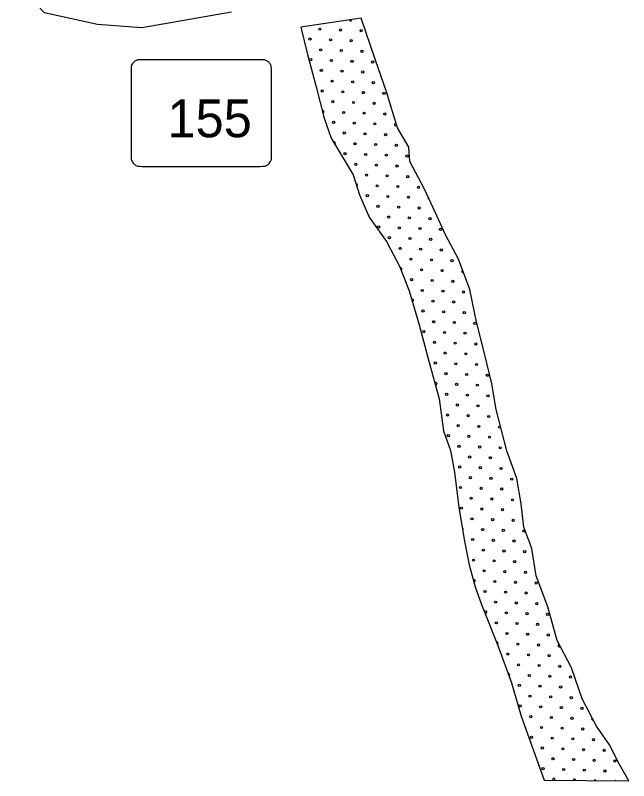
# Model space of a CAD drawing. Extents: x 1612280 to 1883141, y 560852 to 780851.
# Drawn here: x 1755223 to 1761216, y 685488 to 692969 of the extents above; entities that cross this region are included whole.
import ezdxf

# ---------------------------------------------------------------- set-up
doc = ezdxf.new("R2010")
doc.units = 0
for name, color, linetype in [('DESIGN - ROW - Slope Lines', 7, 'Continuous'), ('DESIGN - SCRATCH - User 1', 7, 'Continuous'), ('DESIGN - TRAFFIC CONTROL PERMANENT - Pavement Marking Text', 7, 'Continuous')]:
    doc.layers.add(name, color=color, linetype=linetype)

msp = doc.modelspace()

# ---------------------------------------------------------------- linework, layer by layer
at = {"layer": 'DESIGN - ROW - Slope Lines'}
msp.add_line((1756353.4, 692433.4), (1756353.4, 691601.6), dxfattribs=at)
msp.add_line((1756353.4, 692433.4), (1756353.4, 691601.6), dxfattribs=at)
for points in [[(1757726.3, 692422.9), (1757726.2, 692430.7), (1757726, 692438.8), (1757725, 692453.4), (1757723.6, 692463.9), (1757721.8, 692474.6), (1757719.8, 692480.6), (1757716.6, 692487.2), (1757712.2, 692494.7), (1757706.8, 692502.1), (1757702.1, 692507.5), (1757696.2, 692513.1), (1757691.5, 692516.9), (1757685.1, 692521.4), (1757680.1, 692524.4), (1757671.8, 692528.4), (1757665.7, 692530.5), (1757658.5, 692531.9), (1757649.2, 692533.3), (1757641.1, 692534.1), (1757632.4, 692534.7), (1757620.1, 692534.8), (1757610.7, 692534.1), (1756453.4, 692534.8), (1756444, 692534.8), (1756433.7, 692534.1), (1756424.6, 692533), (1756415.5, 692531.3), (1756411.2, 692530), (1756404, 692526.9), (1756397.6, 692523.5), (1756392.3, 692520.3), (1756383.4, 692513.5), (1756377.3, 692507.7), (1756372.2, 692501.8), (1756368.3, 692496.5), (1756362.5, 692486.9), (1756359.1, 692479.5), (1756357.2, 692474.4), (1756356.5, 692470.6), (1756356, 692467.3), (1756355.1, 692460.1), (1756354, 692450.7), (1756353.6, 692442.8), (1756353.5, 692436.1), (1756353.4, 692418.2)], [(1757726.3, 692422.9), (1757726.2, 692430.7), (1757726, 692438.8), (1757725, 692453.4), (1757723.6, 692463.9), (1757721.8, 692474.6), (1757719.8, 692480.6), (1757716.6, 692487.2), (1757712.2, 692494.7), (1757706.8, 692502.1), (1757702.1, 692507.5), (1757696.2, 692513.1), (1757691.5, 692516.9), (1757685.1, 692521.4), (1757680.1, 692524.4), (1757671.8, 692528.4), (1757665.7, 692530.5), (1757658.5, 692531.9), (1757649.2, 692533.3), (1757641.1, 692534.1), (1757632.4, 692534.7), (1757620.1, 692534.8), (1757610.7, 692534.1), (1756453.4, 692534.8), (1756444, 692534.8), (1756433.7, 692534.1), (1756424.6, 692533), (1756415.5, 692531.3), (1756411.2, 692530), (1756404, 692526.9), (1756397.6, 692523.5), (1756392.3, 692520.3), (1756383.4, 692513.5), (1756377.3, 692507.7), (1756372.2, 692501.8), (1756368.3, 692496.5), (1756362.5, 692486.9), (1756359.1, 692479.5), (1756357.2, 692474.4), (1756356.5, 692470.6), (1756356, 692467.3), (1756355.1, 692460.1), (1756354, 692450.7), (1756353.6, 692442.8), (1756353.5, 692436.1), (1756353.4, 692418.2)], [(1757616.4, 691492.3), (1757637.1, 691492.6), (1757654.1, 691492.9), (1757664.4, 691495.3), (1757676.6, 691500.1), (1757687.8, 691506.5), (1757696.7, 691513.4), (1757704.8, 691521.4), (1757711, 691529.3), (1757717, 691539.1), (1757720.6, 691546.9), (1757723.2, 691553.9), (1757724.8, 691561.5), (1757725.6, 691569.7), (1757725.9, 691579.7), (1757726.3, 691603), (1757726.3, 692422.9)], [(1757616.4, 691492.3), (1757637.1, 691492.6), (1757654.1, 691492.9), (1757664.4, 691495.3), (1757676.6, 691500.1), (1757687.8, 691506.5), (1757696.7, 691513.4), (1757704.8, 691521.4), (1757711, 691529.3), (1757717, 691539.1), (1757720.6, 691546.9), (1757723.2, 691553.9), (1757724.8, 691561.5), (1757725.6, 691569.7), (1757725.9, 691579.7), (1757726.3, 691603), (1757726.3, 692422.9)], [(1756353.4, 691601.6), (1756353.6, 691592.6), (1756354.1, 691582.5), (1756354.9, 691573), (1756356, 691563.8), (1756357.4, 691554.6), (1756360.2, 691546.9), (1756363.6, 691539.7), (1756368.1, 691532.3), (1756373.5, 691524.9), (1756379.1, 691518.7), (1756386.4, 691512.1), (1756393.4, 691507), (1756401.3, 691502.2), (1756409.9, 691498.2), (1756418.8, 691495.1), (1756426.1, 691494.2), (1756441.1, 691493), (1756459.8, 691492.3), (1757616.4, 691492.3)], [(1756353.4, 691601.6), (1756353.6, 691592.6), (1756354.1, 691582.5), (1756354.9, 691573), (1756356, 691563.8), (1756357.4, 691554.6), (1756360.2, 691546.9), (1756363.6, 691539.7), (1756368.1, 691532.3), (1756373.5, 691524.9), (1756379.1, 691518.7), (1756386.4, 691512.1), (1756393.4, 691507), (1756401.3, 691502.2), (1756409.9, 691498.2), (1756418.8, 691495.1), (1756426.1, 691494.2), (1756441.1, 691493), (1756459.8, 691492.3), (1757616.4, 691492.3)]]:
    msp.add_lwpolyline(points, dxfattribs=at)
at = {"layer": 'DESIGN - SCRATCH - User 1'}
for points in [[(1757333.9, 692997.7), (1756460.3, 692845.8), (1756026.9, 692878.9), (1755507.4, 692991.5), (1755222.9, 693294.2)], [(1757333.9, 692997.7), (1756460.3, 692845.8), (1756026.9, 692878.9), (1755507.4, 692991.5), (1755222.9, 693294.2)], [(1759806.4, 689663), (1759728.6, 689973.4), (1759665.4, 690289.4), (1759553.7, 690586), (1759427.3, 690824.3), (1759330.1, 691038.3), (1759218.4, 691276.5), (1759077.4, 691539.1), (1759067.7, 691680.1), (1758956, 691869.7), (1758849.1, 692219.8), (1758742.2, 692531), (1758601.2, 692939.5), (1758013.3, 692851.9)], [(1759806.4, 689663), (1759728.6, 689973.4), (1759665.4, 690289.4), (1759553.7, 690586), (1759427.3, 690824.3), (1759330.1, 691038.3), (1759218.4, 691276.5), (1759077.4, 691539.1), (1759067.7, 691680.1), (1758956, 691869.7), (1758849.1, 692219.8), (1758742.2, 692531), (1758601.2, 692939.5), (1758013.3, 692851.9)], [(1758013.3, 692851.9), (1758076.4, 692584.5), (1758163.9, 692268.5), (1758241.6, 691962.1), (1758309.7, 691767.6), (1758455.5, 691524.5), (1758523.5, 691407.8), (1758586.7, 691213.3), (1758679, 690994.5), (1758849.1, 690756.2), (1758975.4, 690518), (1759072.6, 690274.9), (1759169.8, 689944.2), (1759252.4, 689623.3), (1759364.1, 689219.7)], [(1758013.3, 692851.9), (1758076.4, 692584.5), (1758163.9, 692268.5), (1758241.6, 691962.1), (1758309.7, 691767.6), (1758455.5, 691524.5), (1758523.5, 691407.8), (1758586.7, 691213.3), (1758679, 690994.5), (1758849.1, 690756.2), (1758975.4, 690518), (1759072.6, 690274.9), (1759169.8, 689944.2), (1759252.4, 689623.3), (1759364.1, 689219.7)], [(1760391.3, 685493), (1761216.4, 685487.8), (1761127.6, 685644.5), (1761028.4, 685837.9), (1760903.1, 686020.8), (1760762.1, 686287.3), (1760657.6, 686590.4), (1760516.6, 686856.9), (1760427.9, 687186.1), (1760313, 687489.2), (1760271.2, 687755.7), (1760192.9, 687964.7), (1760166.7, 688194.6), (1760125, 688440.2), (1760025.7, 688712), (1759921.3, 689114.3), (1759879.5, 689365.2), (1759806.4, 689663)], [(1760391.3, 685493), (1761216.4, 685487.8), (1761127.6, 685644.5), (1761028.4, 685837.9), (1760903.1, 686020.8), (1760762.1, 686287.3), (1760657.6, 686590.4), (1760516.6, 686856.9), (1760427.9, 687186.1), (1760313, 687489.2), (1760271.2, 687755.7), (1760192.9, 687964.7), (1760166.7, 688194.6), (1760125, 688440.2), (1760025.7, 688712), (1759921.3, 689114.3), (1759879.5, 689365.2), (1759806.4, 689663)], [(1759364.1, 689219.7), (1759407.1, 688908.1), (1759475.7, 688713.7), (1759515.7, 688502.2), (1759555.7, 688159.3), (1759612.8, 687827.8), (1759658.5, 687599.1), (1759715.6, 687381.9), (1759778.4, 687210.5), (1759938.4, 686810.4), (1760069.7, 686444.6), (1760166.9, 686118.8), (1760286.8, 685781.5), (1760391.3, 685493)], [(1759364.1, 689219.7), (1759407.1, 688908.1), (1759475.7, 688713.7), (1759515.7, 688502.2), (1759555.7, 688159.3), (1759612.8, 687827.8), (1759658.5, 687599.1), (1759715.6, 687381.9), (1759778.4, 687210.5), (1759938.4, 686810.4), (1760069.7, 686444.6), (1760166.9, 686118.8), (1760286.8, 685781.5), (1760391.3, 685493)]]:
    msp.add_lwpolyline(points, dxfattribs=at)
for centre in [(1759565.4, 688554.5), (1759565.4, 688554.5), (1759669.9, 688450), (1759669.9, 688450), (1759572.8, 688352.9), (1759572.8, 688352.9), (1759580.3, 688151.3), (1759580.3, 688151.3)]:
    msp.add_circle(centre, 10.6, dxfattribs=at)
at = {"layer": 'DESIGN - TRAFFIC CONTROL PERMANENT - Pavement Marking Text'}
for centre in [(1758198.9, 692833.1), (1758198.9, 692833.1), (1758400.5, 692825.7), (1758400.5, 692825.7), (1758602.1, 692818.2), (1758602.1, 692818.2), (1758101.8, 692736.1), (1758101.8, 692736.1), (1758303.4, 692728.6), (1758303.4, 692728.6), (1758505, 692721.1), (1758505, 692721.1), (1758206.4, 692631.5), (1758206.4, 692631.5), (1758408, 692624.1), (1758408, 692624.1), (1758609.6, 692616.6), (1758609.6, 692616.6), (1758109.3, 692534.5), (1758109.3, 692534.5), (1758310.9, 692527), (1758310.9, 692527), (1758512.5, 692519.5), (1758512.5, 692519.5), (1758714.1, 692512.1), (1758714.1, 692512.1), (1758213.8, 692429.9), (1758213.8, 692429.9), (1758415.4, 692422.5), (1758415.4, 692422.5), (1758617.1, 692415), (1758617.1, 692415), (1758318.4, 692325.4), (1758318.4, 692325.4), (1758520, 692317.9), (1758520, 692317.9), (1758721.6, 692310.5), (1758721.6, 692310.5), (1758221.3, 692228.3), (1758221.3, 692228.3), (1758422.9, 692220.8), (1758422.9, 692220.8), (1758624.5, 692213.4), (1758624.5, 692213.4), (1758826.1, 692205.9), (1758826.1, 692205.9), (1758325.8, 692123.8), (1758325.8, 692123.8), (1758527.4, 692116.3), (1758527.4, 692116.3), (1758729.1, 692108.8), (1758729.1, 692108.8), (1758430.4, 692019.2), (1758430.4, 692019.2), (1758632, 692011.8), (1758632, 692011.8), (1758833.6, 692004.3), (1758833.6, 692004.3), (1758333.3, 691922.2), (1758333.3, 691922.2), (1758534.9, 691914.7), (1758534.9, 691914.7), (1758736.5, 691907.2), (1758736.5, 691907.2), (1758437.8, 691817.6), (1758437.8, 691817.6), (1758639.5, 691810.2), (1758639.5, 691810.2), (1758841.1, 691802.7), (1758841.1, 691802.7), (1758542.4, 691713.1), (1758542.4, 691713.1), (1758744, 691705.6), (1758744, 691705.6), (1758945.6, 691698.2), (1758945.6, 691698.2), (1758445.3, 691616), (1758445.3, 691616), (1758646.9, 691608.5), (1758646.9, 691608.5), (1758848.5, 691601.1), (1758848.5, 691601.1), (1759050.1, 691593.6), (1759050.1, 691593.6), (1758549.8, 691511.5), (1758549.8, 691511.5), (1758751.5, 691504), (1758751.5, 691504), (1758953.1, 691496.5), (1758953.1, 691496.5), (1758654.4, 691406.9), (1758654.4, 691406.9), (1758856, 691399.5), (1758856, 691399.5), (1759057.6, 691392), (1759057.6, 691392), (1758758.9, 691302.4), (1758758.9, 691302.4), (1758960.5, 691294.9), (1758960.5, 691294.9), (1759162.1, 691287.5), (1759162.1, 691287.5), (1758661.9, 691205.3), (1758661.9, 691205.3), (1758863.5, 691197.9), (1758863.5, 691197.9), (1759065.1, 691190.4), (1759065.1, 691190.4), (1758766.4, 691100.8), (1758766.4, 691100.8), (1758968, 691093.3), (1758968, 691093.3), (1759169.6, 691085.9), (1759169.6, 691085.9), (1758870.9, 690996.3), (1758870.9, 690996.3), (1759072.5, 690988.8), (1759072.5, 690988.8), (1759274.2, 690981.3), (1759274.2, 690981.3), (1758773.9, 690899.2), (1758773.9, 690899.2), (1758975.5, 690891.7), (1758975.5, 690891.7), (1759177.1, 690884.2), (1759177.1, 690884.2), (1759378.7, 690876.8), (1759378.7, 690876.8), (1758878.4, 690794.6), (1758878.4, 690794.6), (1759080, 690787.2), (1759080, 690787.2), (1759281.6, 690779.7), (1759281.6, 690779.7), (1758982.9, 690690.1), (1758982.9, 690690.1), (1759184.5, 690682.6), (1759184.5, 690682.6), (1759386.2, 690675.2), (1759386.2, 690675.2), (1759087.5, 690585.6), (1759087.5, 690585.6), (1759289.1, 690578.1), (1759289.1, 690578.1), (1759490.7, 690570.6), (1759490.7, 690570.6), (1759192, 690481), (1759192, 690481), (1759393.6, 690473.6), (1759393.6, 690473.6), (1759094.9, 690384), (1759094.9, 690384), (1759296.6, 690376.5), (1759296.6, 690376.5), (1759498.2, 690369), (1759498.2, 690369), (1759199.5, 690279.4), (1759199.5, 690279.4), (1759401.1, 690271.9), (1759401.1, 690271.9), (1759602.7, 690264.5), (1759602.7, 690264.5), (1759304, 690174.9), (1759304, 690174.9), (1759505.6, 690167.4), (1759505.6, 690167.4), (1759206.9, 690077.8), (1759206.9, 690077.8), (1759408.6, 690070.3), (1759408.6, 690070.3), (1759610.2, 690062.9), (1759610.2, 690062.9), (1759311.5, 689973.3), (1759311.5, 689973.3), (1759513.1, 689965.8), (1759513.1, 689965.8), (1759714.7, 689958.3), (1759714.7, 689958.3), (1759214.4, 689876.2), (1759214.4, 689876.2), (1759416, 689868.7), (1759416, 689868.7), (1759617.6, 689861.3), (1759617.6, 689861.3), (1759319, 689771.7), (1759319, 689771.7), (1759520.6, 689764.2), (1759520.6, 689764.2), (1759722.2, 689756.7), (1759722.2, 689756.7), (1759423.5, 689667.1), (1759423.5, 689667.1), (1759625.1, 689659.7), (1759625.1, 689659.7), (1759326.4, 689570), (1759326.4, 689570), (1759528, 689562.6), (1759528, 689562.6), (1759729.6, 689555.1), (1759729.6, 689555.1), (1759431, 689465.5), (1759431, 689465.5), (1759632.6, 689458), (1759632.6, 689458), (1759834.2, 689450.6), (1759834.2, 689450.6), (1759535.5, 689361), (1759535.5, 689361), (1759737.1, 689353.5), (1759737.1, 689353.5), (1759438.4, 689263.9), (1759438.4, 689263.9), (1759640, 689256.4), (1759640, 689256.4), (1759841.6, 689249), (1759841.6, 689249), (1759543, 689159.4), (1759543, 689159.4), (1759744.6, 689151.9), (1759744.6, 689151.9), (1759445.9, 689062.3), (1759445.9, 689062.3), (1759647.5, 689054.8), (1759647.5, 689054.8), (1759849.1, 689047.4), (1759849.1, 689047.4), (1759550.4, 688957.7), (1759550.4, 688957.7), (1759752, 688950.3), (1759752, 688950.3), (1759953.7, 688942.8), (1759953.7, 688942.8), (1759453.4, 688860.7), (1759453.4, 688860.7), (1759655, 688853.2), (1759655, 688853.2), (1759856.6, 688845.7), (1759856.6, 688845.7), (1759557.9, 688756.1), (1759557.9, 688756.1), (1759759.5, 688748.7), (1759759.5, 688748.7), (1759961.1, 688741.2), (1759961.1, 688741.2), (1759662.4, 688651.6), (1759662.4, 688651.6), (1759864, 688644.1), (1759864, 688644.1), (1759767, 688547.1), (1759767, 688547.1), (1759968.6, 688539.6), (1759968.6, 688539.6), (1759871.5, 688442.5), (1759871.5, 688442.5), (1760073.1, 688435.1), (1760073.1, 688435.1), (1759774.4, 688345.4), (1759774.4, 688345.4), (1759976.1, 688338), (1759976.1, 688338), (1759677.4, 688248.4), (1759677.4, 688248.4), (1759879, 688240.9), (1759879, 688240.9), (1760080.6, 688233.4), (1760080.6, 688233.4), (1759781.9, 688143.8), (1759781.9, 688143.8), (1759983.5, 688136.4), (1759983.5, 688136.4), (1759684.8, 688046.8), (1759684.8, 688046.8), (1759886.5, 688039.3), (1759886.5, 688039.3), (1760088.1, 688031.8), (1760088.1, 688031.8), (1759789.4, 687942.2), (1759789.4, 687942.2), (1759991, 687934.8), (1759991, 687934.8), (1760192.6, 687927.3), (1760192.6, 687927.3), (1759692.3, 687845.2), (1759692.3, 687845.2), (1759893.9, 687837.7), (1759893.9, 687837.7), (1760095.5, 687830.2), (1760095.5, 687830.2), (1759796.8, 687740.6), (1759796.8, 687740.6), (1759998.5, 687733.2), (1759998.5, 687733.2), (1760200.1, 687725.7), (1760200.1, 687725.7), (1759699.8, 687643.5), (1759699.8, 687643.5), (1759901.4, 687636.1), (1759901.4, 687636.1), (1760103, 687628.6), (1760103, 687628.6), (1759804.3, 687539), (1759804.3, 687539), (1760005.9, 687531.5), (1760005.9, 687531.5), (1760207.5, 687524.1), (1760207.5, 687524.1), (1759908.9, 687434.5), (1759908.9, 687434.5), (1760110.5, 687427), (1760110.5, 687427), (1760312.1, 687419.5), (1760312.1, 687419.5), (1759811.8, 687337.4), (1759811.8, 687337.4), (1760013.4, 687329.9), (1760013.4, 687329.9), (1760215, 687322.5), (1760215, 687322.5), (1759916.3, 687232.9), (1759916.3, 687232.9), (1760117.9, 687225.4), (1760117.9, 687225.4), (1760319.5, 687217.9), (1760319.5, 687217.9), (1760020.9, 687128.3), (1760020.9, 687128.3), (1760222.5, 687120.9), (1760222.5, 687120.9), (1760424.1, 687113.4), (1760424.1, 687113.4), (1759923.8, 687031.2), (1759923.8, 687031.2), (1760125.4, 687023.8), (1760125.4, 687023.8), (1760327, 687016.3), (1760327, 687016.3), (1760028.3, 686926.7), (1760028.3, 686926.7), (1760229.9, 686919.2), (1760229.9, 686919.2), (1760431.5, 686911.8), (1760431.5, 686911.8), (1760132.9, 686822.2), (1760132.9, 686822.2), (1760334.5, 686814.7), (1760334.5, 686814.7), (1760035.8, 686725.1), (1760035.8, 686725.1), (1760237.4, 686717.6), (1760237.4, 686717.6), (1760439, 686710.2), (1760439, 686710.2), (1760140.3, 686620.6), (1760140.3, 686620.6), (1760341.9, 686613.1), (1760341.9, 686613.1), (1760543.6, 686605.6), (1760543.6, 686605.6), (1760244.9, 686516), (1760244.9, 686516), (1760446.5, 686508.6), (1760446.5, 686508.6), (1760648.1, 686501.1), (1760648.1, 686501.1), (1760147.8, 686419), (1760147.8, 686419), (1760349.4, 686411.5), (1760349.4, 686411.5), (1760551, 686404), (1760551, 686404), (1760252.3, 686314.4), (1760252.3, 686314.4), (1760453.9, 686306.9), (1760453.9, 686306.9), (1760655.6, 686299.5), (1760655.6, 686299.5), (1760155.3, 686217.3), (1760155.3, 686217.3), (1760356.9, 686209.9), (1760356.9, 686209.9), (1760558.5, 686202.4), (1760558.5, 686202.4), (1760760.1, 686194.9), (1760760.1, 686194.9), (1760259.8, 686112.8), (1760259.8, 686112.8), (1760461.4, 686105.3), (1760461.4, 686105.3), (1760663, 686097.9), (1760663, 686097.9), (1760364.3, 686008.3), (1760364.3, 686008.3), (1760566, 686000.8), (1760566, 686000.8), (1760767.6, 685993.3), (1760767.6, 685993.3), (1760267.3, 685911.2), (1760267.3, 685911.2), (1760468.9, 685903.7), (1760468.9, 685903.7), (1760670.5, 685896.3), (1760670.5, 685896.3), (1760872.1, 685888.8), (1760872.1, 685888.8), (1760371.8, 685806.7), (1760371.8, 685806.7), (1760573.4, 685799.2), (1760573.4, 685799.2), (1760775, 685791.7), (1760775, 685791.7), (1760976.6, 685784.3), (1760976.6, 685784.3), (1760476.3, 685702.1), (1760476.3, 685702.1), (1760678, 685694.6), (1760678, 685694.6), (1760879.6, 685687.2), (1760879.6, 685687.2), (1761081.2, 685679.7), (1761081.2, 685679.7), (1760379.3, 685605), (1760379.3, 685605), (1760580.9, 685597.6), (1760580.9, 685597.6), (1760782.5, 685590.1), (1760782.5, 685590.1), (1760984.1, 685582.6), (1760984.1, 685582.6)]:
    msp.add_circle(centre, 10.6, dxfattribs=at)
for centre, start, end in [((1758497.6, 692922.7), 181.50656, 15.4273), ((1758228.8, 692026.7), 265.41787, 123.06361), ((1758938.1, 691899.8), 55.3759, 338.58239), ((1758340.8, 691720.6), 287.43878, 134.45587), ((1758557.3, 691309.9), 277.50932, 118.47848), ((1759266.7, 691182.9), 137.37194, 272.89005), ((1758669.3, 691003.7), 323.08971, 82.66263), ((1758990.4, 690488.5), 275.34331, 128.23651), ((1759595.2, 690466.1), 91.90191, 309.39175), ((1759102.4, 690182.3), 272.55071, 120.20636), ((1759333.9, 689368.4), 198.99629, 191.9621), ((1759587.8, 687949.7), 301.69151, 77.86158), ((1759707.2, 687441.9), 241.91628, 147.55451), ((1759819.2, 687135.8), 217.21546, 186.36094), ((1759931.3, 686829.6), 288.81101, 114.76539), ((1760536.1, 686807.2), 83.17634, 332.58885), ((1760043.3, 686523.5), 280.20867, 119.30275), ((1760864.6, 686090.4), 110.16458, 305.59773), ((1760483.8, 685500.5), 309.46886, 229.80551), ((1760685.4, 685493), 349.16645, 190.10791), ((1760887, 685485.6), 23.49467, 155.77969), ((1761088.6, 685478.1), 81.79995, 97.47441)]:
    msp.add_arc(centre, 10.6, start, end, dxfattribs=at)

# ---------------------------------------------------------------- texts
at = {"layer": 'DESIGN - ROW - Slope Lines'}
msp.add_text('155', height=369.6, rotation=0.00124, dxfattribs=at).set_placement((1756709.3, 691776.4))
msp.add_text('155', height=369.6, rotation=0.00124, dxfattribs=at).set_placement((1756709.3, 691776.4))

doc.saveas('drawing.dxf')
